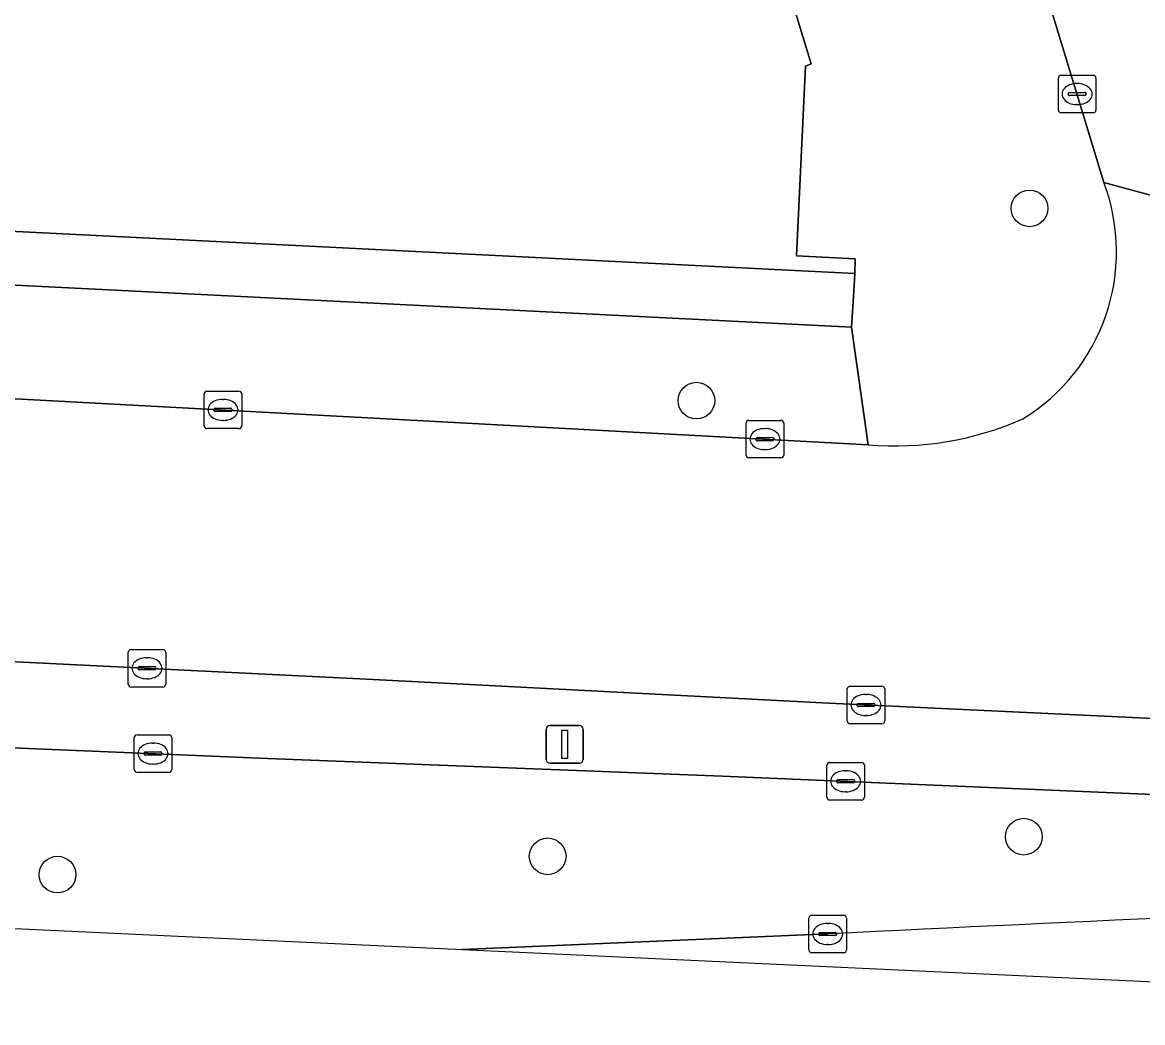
# Model space of a CAD drawing. Extents: x 161248 to 161848, y 384871 to 385383.
# Drawn here: x 161509.75 to 161539.61, y 384878.94 to 384905.6 of the extents above; entities that cross this region are included whole.
import ezdxf

# ---------------------------------------------------------------- set-up
doc = ezdxf.new("R2010")
doc.units = 0
for name, color, linetype in [('IMGEO_Berm_groen', 7, 'Continuous'), ('IMGEO_Boom', 7, 'Continuous'), ('IMGEO_Erf', 7, 'Continuous'), ('IMGEO_Groenvoorziening', 7, 'Continuous'), ('IMGEO_Haag', 7, 'Continuous'), ('IMGEO_Kolk', 7, 'Continuous'), ('IMGEO_Lichtmast', 7, 'Continuous'), ('IMGEO_Pand', 7, 'Continuous'), ('IMGEO_Rijbaan_lokaal_open', 7, 'Continuous'), ('IMGEO_Rijbaan_regionaal_gesloten', 7, 'Continuous'), ('IMGEO_Voetpad_open', 7, 'Continuous')]:
    doc.layers.add(name, color=color, linetype=linetype)

msp = doc.modelspace()

# ---------------------------------------------------------------- linework, layer by layer
at = {"layer": 'IMGEO_Berm_groen'}
for points in [[(161594.701, 384882.499), (161594.709, 384882.686), (161587.754, 384882.945), (161578.585, 384883.414), (161564.755, 384883.961), (161553.631, 384884.443), (161549.641, 384884.61), (161543.014, 384884.888), (161528.41, 384885.51), (161516.282, 384885.98), (161504.167, 384886.488), (161500, 384886.678), (161491.061, 384887.085), (161487.893, 384887.217), (161488.111, 384889.666), (161487.937, 384889.675), (161474.955, 384890.148), (161470.772, 384890.376), (161468.545, 384890.508), (161452.703, 384891.345), (161438.246, 384892.076), (161437.485, 384892.094)], [(161417.572, 384886.526), (161433.198, 384885.047), (161433.661, 384885.003), (161462.543, 384883.65), (161521.484, 384880.889)], [(161521.484, 384880.889), (161531.215, 384881.3)]]:
    msp.add_lwpolyline(points, dxfattribs=at)
msp.add_arc((161622.25, 383047.615), 1835.944, 92.204962, 92.84216, dxfattribs=at)
at = {"layer": 'IMGEO_Boom'}
for centre in [(161536.594, 384900.643), (161527.715, 384895.517), (161536.441, 384883.894), (161523.75, 384883.37), (161510.685, 384882.882)]:
    msp.add_circle(centre, 0.489, dxfattribs=at)
at = {"layer": 'IMGEO_Erf'}
msp.add_lwpolyline([(161482.079, 384903.557), (161474.306, 384903.145), (161474.445, 384902.333), (161474.4, 384901.782), (161474.197, 384901.793), (161472.472, 384901.888), (161467.205, 384902.169), (161465.471, 384902.789), (161464.028, 384903.912), (161462.997, 384905.435), (161463.597, 384903.538), (161465.178, 384902.396), (161467.049, 384901.693), (161472.464, 384901.396), (161472.417, 384900.431), (161492.094, 384899.477), (161500, 384899.077), (161511.33, 384898.504), (161531.851, 384897.478), (161531.908, 384898.429), (161531.936, 384898.905), (161500, 384900.507)], dxfattribs=at)
at = {"layer": 'IMGEO_Groenvoorziening'}
for points in [[(161648.399, 384881.523), (161636.436, 384882.042), (161636.065, 384882.074), (161627.749, 384882.49), (161590.763, 384884.545), (161577.48, 384885.18), (161562.977, 384885.929), (161549.736, 384886.572), (161541.795, 384886.958), (161531.242, 384887.453), (161519.101, 384888.088), (161509.031, 384888.583), (161500, 384889.054), (161497.843, 384889.167), (161488.111, 384889.666)], [(161487.893, 384887.217), (161491.061, 384887.085), (161500, 384886.678), (161504.167, 384886.488), (161516.282, 384885.98), (161528.41, 384885.51), (161543.014, 384884.888), (161549.641, 384884.61), (161553.631, 384884.443), (161564.755, 384883.961), (161578.585, 384883.414), (161587.754, 384882.945), (161594.709, 384882.686), (161600.059, 384882.487), (161618.207, 384881.738), (161632.43, 384881.154), (161647.313, 384880.494)]]:
    msp.add_lwpolyline(points, dxfattribs=at)
at = {"layer": 'IMGEO_Haag'}
for points in [[(161648.399, 384881.523), (161636.436, 384882.042), (161636.065, 384882.074), (161627.749, 384882.49), (161590.763, 384884.545), (161577.48, 384885.18), (161562.977, 384885.929), (161549.736, 384886.572), (161541.795, 384886.958), (161531.242, 384887.453), (161519.101, 384888.088), (161509.031, 384888.583), (161500, 384889.054), (161497.843, 384889.167), (161488.111, 384889.666)], [(161487.893, 384887.217), (161491.061, 384887.085), (161500, 384886.678), (161504.167, 384886.488), (161516.282, 384885.98), (161528.41, 384885.51), (161543.014, 384884.888), (161549.641, 384884.61), (161553.631, 384884.443), (161564.755, 384883.961), (161578.585, 384883.414), (161587.754, 384882.945), (161594.709, 384882.686), (161600.059, 384882.487), (161618.207, 384881.738), (161632.43, 384881.154), (161647.313, 384880.494)]]:
    msp.add_lwpolyline(points, dxfattribs=at)
at = {"layer": 'IMGEO_Kolk'}
for p, q in [((161537.362, 384903.264), (161537.362, 384904.116)), ((161537.437, 384904.19), (161538.289, 384904.19)), ((161538.363, 384904.116), (161538.363, 384903.264)), ((161537.621, 384903.684), (161537.621, 384903.696)), ((161537.664, 384903.733), (161538.062, 384903.733)), ((161537.85, 384903.97), (161537.875, 384903.97)), ((161538.105, 384903.696), (161538.105, 384903.684)), ((161538.059, 384903.647), (161537.661, 384903.647)), ((161537.873, 384903.41), (161537.848, 384903.41)), ((161538.289, 384903.19), (161537.437, 384903.19)), ((161514.594, 384894.845), (161514.594, 384895.697)), ((161514.669, 384895.771), (161515.521, 384895.771)), ((161515.595, 384895.697), (161515.595, 384894.845)), ((161515.082, 384895.551), (161515.107, 384895.551)), ((161514.853, 384895.265), (161514.853, 384895.277)), ((161515.291, 384895.228), (161514.893, 384895.228)), ((161514.896, 384895.314), (161515.294, 384895.314)), ((161515.337, 384895.277), (161515.337, 384895.265)), ((161515.521, 384894.771), (161514.669, 384894.771)), ((161515.105, 384894.991), (161515.08, 384894.991)), ((161529.04, 384894.066), (161529.04, 384894.918)), ((161529.115, 384894.992), (161529.967, 384894.992)), ((161529.528, 384894.772), (161529.553, 384894.772)), ((161530.041, 384894.918), (161530.041, 384894.066)), ((161529.299, 384894.486), (161529.299, 384894.498)), ((161529.737, 384894.449), (161529.339, 384894.449)), ((161529.342, 384894.535), (161529.74, 384894.535)), ((161529.783, 384894.498), (161529.783, 384894.486)), ((161529.551, 384894.212), (161529.526, 384894.212)), ((161529.967, 384893.992), (161529.115, 384893.992)), ((161512.569, 384887.957), (161512.569, 384888.809)), ((161512.644, 384888.883), (161513.496, 384888.883)), ((161513.57, 384888.809), (161513.57, 384887.957)), ((161513.057, 384888.663), (161513.082, 384888.663)), ((161512.828, 384888.377), (161512.828, 384888.389)), ((161513.266, 384888.34), (161512.868, 384888.34)), ((161512.871, 384888.426), (161513.269, 384888.426)), ((161513.312, 384888.389), (161513.312, 384888.377)), ((161513.496, 384887.883), (161512.644, 384887.883)), ((161513.08, 384888.103), (161513.055, 384888.103)), ((161531.808, 384887.905), (161532.66, 384887.905)), ((161531.733, 384886.979), (161531.733, 384887.831)), ((161532.221, 384887.685), (161532.246, 384887.685)), ((161532.734, 384887.831), (161532.734, 384886.979)), ((161531.992, 384887.399), (161531.992, 384887.411)), ((161532.43, 384887.362), (161532.032, 384887.362)), ((161532.035, 384887.448), (161532.433, 384887.448)), ((161532.476, 384887.411), (161532.476, 384887.399)), ((161532.244, 384887.125), (161532.219, 384887.125)), ((161532.66, 384886.905), (161531.808, 384886.905)), ((161512.73, 384885.683), (161512.73, 384886.535)), ((161512.805, 384886.609), (161513.657, 384886.609)), ((161513.218, 384886.389), (161513.243, 384886.389)), ((161513.731, 384886.535), (161513.731, 384885.683)), ((161512.989, 384886.103), (161512.989, 384886.115)), ((161513.032, 384886.152), (161513.43, 384886.152)), ((161513.473, 384886.115), (161513.473, 384886.103)), ((161513.427, 384886.066), (161513.029, 384886.066)), ((161513.241, 384885.829), (161513.216, 384885.829)), ((161531.191, 384884.945), (161531.191, 384885.797)), ((161531.266, 384885.871), (161532.118, 384885.871)), ((161532.192, 384885.797), (161532.192, 384884.945)), ((161513.657, 384885.609), (161512.805, 384885.609)), ((161531.679, 384885.651), (161531.704, 384885.651)), ((161531.45, 384885.365), (161531.45, 384885.377)), ((161531.888, 384885.328), (161531.49, 384885.328)), ((161531.493, 384885.414), (161531.891, 384885.414)), ((161531.934, 384885.377), (161531.934, 384885.365)), ((161531.702, 384885.091), (161531.677, 384885.091)), ((161532.118, 384884.871), (161531.266, 384884.871)), ((161530.714, 384880.874), (161530.714, 384881.726)), ((161530.789, 384881.8), (161531.641, 384881.8)), ((161531.715, 384881.726), (161531.715, 384880.874)), ((161530.973, 384881.294), (161530.973, 384881.306)), ((161531.016, 384881.343), (161531.414, 384881.343)), ((161531.202, 384881.58), (161531.227, 384881.58)), ((161531.457, 384881.306), (161531.457, 384881.294)), ((161531.411, 384881.257), (161531.013, 384881.257)), ((161531.225, 384881.02), (161531.2, 384881.02)), ((161531.641, 384880.8), (161530.789, 384880.8))]:
    msp.add_line(p, q, dxfattribs=at)
for points in [[(161537.362, 384903.264), (161537.362, 384904.116)], [(161537.437, 384904.19), (161538.289, 384904.19)], [(161538.363, 384904.116), (161538.363, 384903.264)], [(161538.289, 384903.19), (161537.437, 384903.19)], [(161514.594, 384894.845), (161514.594, 384895.697)], [(161514.669, 384895.771), (161515.521, 384895.771)], [(161515.595, 384895.697), (161515.595, 384894.845)], [(161515.521, 384894.771), (161514.669, 384894.771)], [(161529.04, 384894.066), (161529.04, 384894.918)], [(161529.115, 384894.992), (161529.967, 384894.992)], [(161530.041, 384894.918), (161530.041, 384894.066)], [(161529.967, 384893.992), (161529.115, 384893.992)], [(161512.569, 384887.957), (161512.569, 384888.809)], [(161512.644, 384888.883), (161513.496, 384888.883)], [(161513.57, 384888.809), (161513.57, 384887.957)], [(161513.496, 384887.883), (161512.644, 384887.883)], [(161531.808, 384887.905), (161532.66, 384887.905)], [(161531.733, 384886.979), (161531.733, 384887.831)], [(161532.734, 384887.831), (161532.734, 384886.979)], [(161532.66, 384886.905), (161531.808, 384886.905)], [(161512.73, 384885.683), (161512.73, 384886.535)], [(161512.805, 384886.609), (161513.657, 384886.609)], [(161513.731, 384886.535), (161513.731, 384885.683)], [(161531.191, 384884.945), (161531.191, 384885.797)], [(161531.266, 384885.871), (161532.118, 384885.871)], [(161532.192, 384885.797), (161532.192, 384884.945)], [(161513.657, 384885.609), (161512.805, 384885.609)], [(161532.118, 384884.871), (161531.266, 384884.871)], [(161530.714, 384880.874), (161530.714, 384881.726)], [(161530.789, 384881.8), (161531.641, 384881.8)], [(161531.715, 384881.726), (161531.715, 384880.874)], [(161531.641, 384880.8), (161530.789, 384880.8)]]:
    msp.add_lwpolyline(points, dxfattribs=at)
for centre, radius, start, end in [((161537.439, 384904.114), 0.0765, 91.552, 178.448), ((161537.439, 384904.114), 0.0765, 91.552, 178.448), ((161538.287, 384904.114), 0.0765, 1.552, 88.448), ((161538.287, 384904.114), 0.0765, 1.552, 88.448), ((161537.661, 384903.693), 0.0403, 85.8775, 175.7526), ((161538.066, 384903.695), 0.0386, 1.7309, 96.639), ((161537.658, 384903.683), 0.0366, 178.938, 274.7102), ((161538.062, 384903.69), 0.043, 264.8664, 352.4533), ((161537.439, 384903.266), 0.0765, 181.552, 268.448), ((161537.439, 384903.266), 0.0765, 181.552, 268.448), ((161538.287, 384903.266), 0.0765, 271.552, 358.448), ((161538.287, 384903.266), 0.0765, 271.552, 358.448), ((161514.671, 384895.695), 0.0765, 91.552, 178.448), ((161514.671, 384895.695), 0.0765, 91.552, 178.448), ((161515.519, 384895.695), 0.0765, 1.552, 88.448), ((161515.519, 384895.695), 0.0765, 1.552, 88.448), ((161514.893, 384895.274), 0.0403, 85.8775, 175.7526), ((161514.89, 384895.264), 0.0366, 178.938, 274.7102), ((161515.294, 384895.271), 0.043, 264.8664, 352.4533), ((161515.298, 384895.276), 0.0386, 1.7309, 96.639), ((161514.671, 384894.847), 0.0765, 181.552, 268.448), ((161514.671, 384894.847), 0.0765, 181.552, 268.448), ((161515.519, 384894.847), 0.0765, 271.552, 358.448), ((161515.519, 384894.847), 0.0765, 271.552, 358.448), ((161529.117, 384894.916), 0.0765, 91.552, 178.448), ((161529.117, 384894.916), 0.0765, 91.552, 178.448), ((161529.965, 384894.916), 0.0765, 1.552, 88.448), ((161529.965, 384894.916), 0.0765, 1.552, 88.448), ((161529.339, 384894.495), 0.0403, 85.8775, 175.7526), ((161529.336, 384894.485), 0.0366, 178.938, 274.7102), ((161529.74, 384894.492), 0.043, 264.8664, 352.4533), ((161529.744, 384894.497), 0.0386, 1.7309, 96.639), ((161529.117, 384894.068), 0.0765, 181.552, 268.448), ((161529.117, 384894.068), 0.0765, 181.552, 268.448), ((161529.965, 384894.068), 0.0765, 271.552, 358.448), ((161529.965, 384894.068), 0.0765, 271.552, 358.448), ((161512.646, 384888.807), 0.0765, 91.552, 178.448), ((161512.646, 384888.807), 0.0765, 91.552, 178.448), ((161513.494, 384888.807), 0.0765, 1.552, 88.448), ((161513.494, 384888.807), 0.0765, 1.552, 88.448), ((161512.868, 384888.386), 0.0403, 85.8775, 175.7526), ((161512.865, 384888.376), 0.0366, 178.938, 274.7102), ((161513.269, 384888.383), 0.043, 264.8664, 352.4533), ((161513.273, 384888.388), 0.0386, 1.7309, 96.639), ((161512.646, 384887.959), 0.0765, 181.552, 268.448), ((161512.646, 384887.959), 0.0765, 181.552, 268.448), ((161513.494, 384887.959), 0.0765, 271.552, 358.448), ((161513.494, 384887.959), 0.0765, 271.552, 358.448), ((161531.81, 384887.829), 0.0765, 91.552, 178.448), ((161531.81, 384887.829), 0.0765, 91.552, 178.448), ((161532.658, 384887.829), 0.0765, 1.552, 88.448), ((161532.658, 384887.829), 0.0765, 1.552, 88.448), ((161532.032, 384887.408), 0.0403, 85.8775, 175.7526), ((161532.029, 384887.398), 0.0366, 178.938, 274.7102), ((161532.433, 384887.405), 0.043, 264.8664, 352.4533), ((161532.437, 384887.41), 0.0386, 1.7309, 96.639), ((161531.81, 384886.981), 0.0765, 181.552, 268.448), ((161531.81, 384886.981), 0.0765, 181.552, 268.448), ((161532.658, 384886.981), 0.0765, 271.552, 358.448), ((161532.658, 384886.981), 0.0765, 271.552, 358.448), ((161512.807, 384886.533), 0.0765, 91.552, 178.448), ((161512.807, 384886.533), 0.0765, 91.552, 178.448), ((161513.655, 384886.533), 0.0765, 1.552, 88.448), ((161513.655, 384886.533), 0.0765, 1.552, 88.448), ((161513.029, 384886.112), 0.0403, 85.8775, 175.7526), ((161513.026, 384886.102), 0.0366, 178.938, 274.7102), ((161513.43, 384886.109), 0.043, 264.8664, 352.4533), ((161513.434, 384886.114), 0.0386, 1.7309, 96.639), ((161531.268, 384885.795), 0.0765, 91.552, 178.448), ((161531.268, 384885.795), 0.0765, 91.552, 178.448), ((161532.116, 384885.795), 0.0765, 1.552, 88.448), ((161532.116, 384885.795), 0.0765, 1.552, 88.448), ((161512.807, 384885.685), 0.0765, 181.552, 268.448), ((161512.807, 384885.685), 0.0765, 181.552, 268.448), ((161513.655, 384885.685), 0.0765, 271.552, 358.448), ((161513.655, 384885.685), 0.0765, 271.552, 358.448), ((161531.49, 384885.374), 0.0403, 85.8775, 175.7526), ((161531.487, 384885.364), 0.0366, 178.938, 274.7102), ((161531.891, 384885.371), 0.043, 264.8664, 352.4533), ((161531.895, 384885.376), 0.0386, 1.7309, 96.639), ((161531.268, 384884.947), 0.0765, 181.552, 268.448), ((161531.268, 384884.947), 0.0765, 181.552, 268.448), ((161532.116, 384884.947), 0.0765, 271.552, 358.448), ((161532.116, 384884.947), 0.0765, 271.552, 358.448), ((161530.791, 384881.724), 0.0765, 91.552, 178.448), ((161530.791, 384881.724), 0.0765, 91.552, 178.448), ((161531.639, 384881.724), 0.0765, 1.552, 88.448), ((161531.639, 384881.724), 0.0765, 1.552, 88.448), ((161531.013, 384881.303), 0.0403, 85.8775, 175.7526), ((161531.418, 384881.305), 0.0386, 1.7309, 96.639), ((161531.01, 384881.293), 0.0366, 178.938, 274.7102), ((161531.414, 384881.3), 0.043, 264.8664, 352.4533), ((161530.791, 384880.876), 0.0765, 181.552, 268.448), ((161530.791, 384880.876), 0.0765, 181.552, 268.448), ((161531.639, 384880.876), 0.0765, 271.552, 358.448), ((161531.639, 384880.876), 0.0765, 271.552, 358.448)]:
    msp.add_arc(centre, radius, start, end, dxfattribs=at)
for centre, major_axis, ratio, start_param, end_param in [((161537.849, 384903.69), (-0.387, 0.002), 0.722429, 4.712389, 7.853982), ((161537.874, 384903.69), (-0.39, 0.002), 0.717154, 1.570796, 4.712389), ((161515.081, 384895.271), (-0.387, 0.002), 0.722429, 4.712389, 7.853982), ((161515.106, 384895.271), (-0.39, 0.002), 0.717154, 1.570796, 4.712389), ((161529.527, 384894.492), (-0.387, 0.002), 0.722429, 4.712389, 7.853982), ((161529.552, 384894.492), (-0.39, 0.002), 0.717154, 1.570796, 4.712389), ((161513.056, 384888.383), (-0.387, 0.002), 0.722429, 4.712389, 7.853982), ((161513.081, 384888.383), (-0.39, 0.002), 0.717154, 1.570796, 4.712389), ((161532.22, 384887.405), (-0.387, 0.002), 0.722429, 4.712389, 7.853982), ((161532.245, 384887.405), (-0.39, 0.002), 0.717154, 1.570796, 4.712389), ((161513.217, 384886.109), (-0.387, 0.002), 0.722429, 4.712389, 7.853982), ((161513.242, 384886.109), (-0.39, 0.002), 0.717154, 1.570796, 4.712389), ((161531.678, 384885.371), (-0.387, 0.002), 0.722429, 4.712389, 7.853982), ((161531.703, 384885.371), (-0.39, 0.002), 0.717154, 1.570796, 4.712389), ((161531.201, 384881.3), (-0.387, 0.002), 0.722429, 4.712389, 7.853982), ((161531.226, 384881.3), (-0.39, 0.002), 0.717154, 1.570796, 4.712389)]:
    msp.add_ellipse(centre, major_axis=major_axis, ratio=ratio, start_param=start_param, end_param=end_param, dxfattribs=at)
at = {"layer": 'IMGEO_Lichtmast'}
for p, q in [((161523.709, 384885.955), (161523.709, 384886.755)), ((161523.709, 384886.755), (161523.709, 384885.955)), ((161523.809, 384886.855), (161524.599, 384886.855)), ((161524.599, 384886.855), (161523.809, 384886.855)), ((161524.699, 384886.755), (161524.699, 384885.955)), ((161524.699, 384885.955), (161524.699, 384886.755)), ((161524.599, 384885.855), (161523.809, 384885.855)), ((161523.809, 384885.855), (161524.599, 384885.855))]:
    msp.add_line(p, q, dxfattribs=at)
msp.add_lwpolyline([(161524.129, 384886.73), (161524.279, 384886.73), (161524.279, 384885.98), (161524.129, 384885.98), (161524.129, 384886.73)], dxfattribs=at)
for centre, start, end in [((161523.809, 384886.755), 90, 180), ((161523.809, 384886.755), 90, 180), ((161524.599, 384886.755), 0, 90), ((161524.599, 384886.755), 360, 90), ((161523.809, 384885.955), 180, 270), ((161523.809, 384885.955), 180, 270), ((161524.599, 384885.955), 270, 0), ((161524.599, 384885.955), 270, 0)]:
    msp.add_arc(centre, 0.1, start, end, dxfattribs=at)
at = {"layer": 'IMGEO_Pand'}
msp.add_lwpolyline([(161489.698, 384900.984), (161491.494, 384900.934), (161492.153, 384900.901), (161500, 384900.507), (161531.936, 384898.905), (161531.945, 384899.301), (161530.386, 384899.378), (161530.625, 384904.431), (161530.775, 384904.494), (161527.74, 384914.443), (161527.349, 384914.336), (161500, 384915.713), (161473.166, 384917.063)], dxfattribs=at)
at = {"layer": 'IMGEO_Rijbaan_lokaal_open'}
for points in [[(161537.17, 384905.946), (161538.577, 384901.328), (161546.403, 384899.206), (161538.217, 384925.917), (161535.263, 384935.548), (161534.259, 384938.895), (161531.609, 384947.582), (161526.629, 384963.906), (161526.271, 384965.078), (161522.626, 384976.815), (161521.248, 384981.738)], [(161547.474, 384896.204), (161547.164, 384897.072), (161546.403, 384899.206), (161538.577, 384901.328)], [(161532.296, 384894.342), (161500, 384896.083), (161475.245, 384897.212), (161468.988, 384897.507), (161466.772, 384897.621)], [(161488.111, 384889.666), (161497.843, 384889.167), (161500, 384889.054), (161509.031, 384888.583), (161519.101, 384888.088), (161531.242, 384887.453), (161541.795, 384886.958), (161549.736, 384886.572), (161562.977, 384885.929), (161577.48, 384885.18), (161590.763, 384884.545), (161627.749, 384882.49), (161636.065, 384882.074), (161636.436, 384882.042), (161636.815, 384889.124), (161635.988, 384889.174), (161635.568, 384889.193), (161629.92, 384889.448), (161628.842, 384889.496), (161624.222, 384889.75), (161620.296, 384889.966), (161579.08, 384892.215)]]:
    msp.add_lwpolyline(points, dxfattribs=at)
for centre, radius, start, end in [((161533.69, 384899.486), 5.223, 301.4147, 20.6547), ((161533.009, 384902.757), 8.445, 265.1593, 293.7653)]:
    msp.add_arc(centre, radius, start, end, dxfattribs=at)
at = {"layer": 'IMGEO_Rijbaan_regionaal_gesloten'}
msp.add_lwpolyline([(161531.215, 384881.3), (161521.484, 384880.889), (161563.138, 384878.938)], dxfattribs=at)
msp.add_arc((161622.25, 383047.615), 1835.944, 92.204962, 92.84216, dxfattribs=at)
at = {"layer": 'IMGEO_Voetpad_open'}
for points in [[(161511.174, 384967.775), (161519.947, 384939.116), (161520.157, 384939.183), (161521.803, 384933.798), (161522.893, 384929.534), (161525.269, 384922.083), (161527.112, 384916.384), (161527.74, 384914.443), (161530.775, 384904.494), (161530.625, 384904.431), (161530.386, 384899.378), (161531.945, 384899.301), (161531.936, 384898.905), (161531.908, 384898.429), (161531.851, 384897.478), (161532.296, 384894.342)], [(161538.577, 384901.328), (161537.17, 384905.946)], [(161531.851, 384897.478), (161511.33, 384898.504), (161500, 384899.077), (161492.094, 384899.477), (161472.417, 384900.431), (161464.426, 384900.827), (161463.597, 384903.538), (161461.041, 384902.205)], [(161466.772, 384897.621), (161468.988, 384897.507), (161475.245, 384897.212), (161500, 384896.083), (161532.296, 384894.342), (161531.851, 384897.478)]]:
    msp.add_lwpolyline(points, dxfattribs=at)
for centre, radius, start, end in [((161533.69, 384899.486), 5.223, 301.4147, 20.6547), ((161533.009, 384902.757), 8.445, 265.1593, 293.7653)]:
    msp.add_arc(centre, radius, start, end, dxfattribs=at)

doc.saveas('drawing.dxf')
